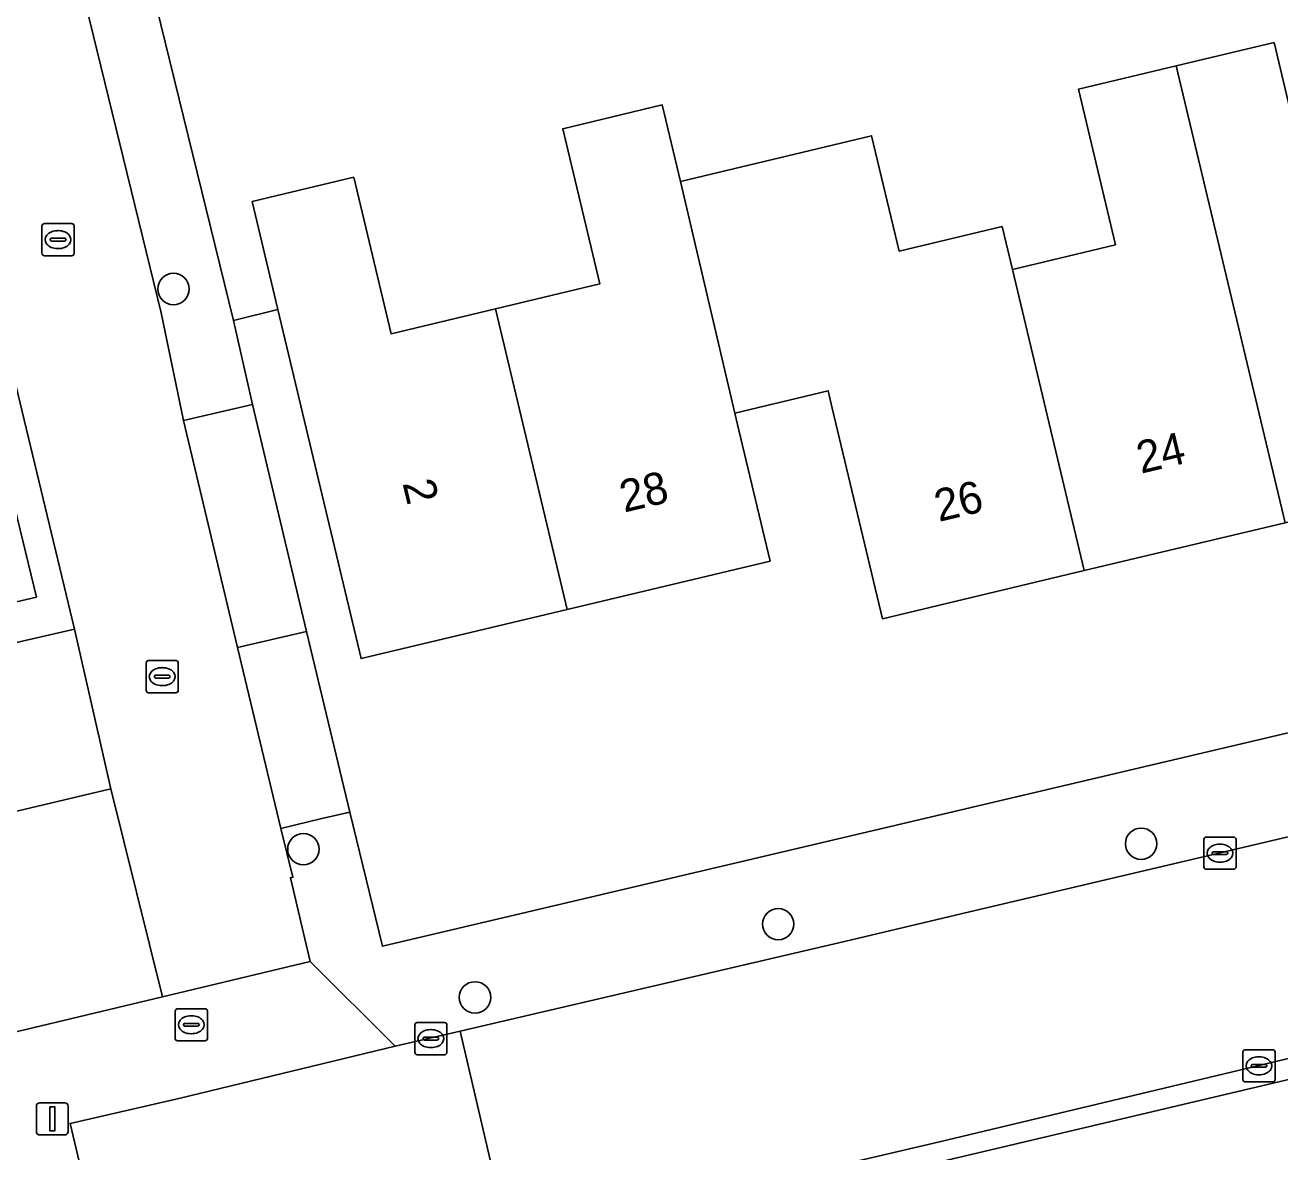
# Model space of a CAD drawing. Extents: x 157648 to 158502, y 379212 to 380938.
# Drawn here: x 158166.32 to 158205.38, y 380763.73 to 380798.81 of the extents above; entities that cross this region are included whole.
import ezdxf

# ---------------------------------------------------------------- set-up
doc = ezdxf.new("R2010")
doc.units = 0
for name, color, linetype in [('IMGEO_Boom', 7, 'Continuous'), ('IMGEO_Brandkraan', 7, 'Continuous'), ('IMGEO_Erf', 7, 'Continuous'), ('IMGEO_Hek', 7, 'Continuous'), ('IMGEO_Kolk', 7, 'Continuous'), ('IMGEO_Lichtmast', 7, 'Continuous'), ('IMGEO_Pand', 7, 'Continuous'), ('IMGEO_Pand_nummerreeks', 7, 'Continuous'), ('IMGEO_Parkeervlak_open', 7, 'Continuous'), ('IMGEO_Rijbaan_lokaal_open', 7, 'Continuous'), ('IMGEO_Voetpad_open', 7, 'Continuous')]:
    doc.layers.add(name, color=color, linetype=linetype)

msp = doc.modelspace()

# ---------------------------------------------------------------- linework, layer by layer
at = {"layer": 'IMGEO_Boom'}
for centre in [(158170.936, 380790.596), (158174.98, 380773.158), (158201.06, 380773.327), (158189.761, 380770.824), (158180.323, 380768.544)]:
    msp.add_circle(centre, 0.489, dxfattribs=at)
at = {"layer": 'IMGEO_Brandkraan'}
for p, q in [((158170.991, 380767.267), (158170.991, 380768.119)), ((158171.066, 380768.193), (158171.918, 380768.193)), ((158171.992, 380768.119), (158171.992, 380767.267)), ((158171.25, 380767.687), (158171.25, 380767.699)), ((158171.688, 380767.65), (158171.29, 380767.65)), ((158171.293, 380767.736), (158171.691, 380767.736)), ((158171.479, 380767.973), (158171.504, 380767.973)), ((158171.734, 380767.699), (158171.734, 380767.687)), ((158171.502, 380767.413), (158171.477, 380767.413)), ((158171.918, 380767.193), (158171.066, 380767.193))]:
    msp.add_line(p, q, dxfattribs=at)
for points in [[(158170.991, 380767.267), (158170.991, 380768.119)], [(158171.066, 380768.193), (158171.918, 380768.193)], [(158171.992, 380768.119), (158171.992, 380767.267)], [(158171.918, 380767.193), (158171.066, 380767.193)]]:
    msp.add_lwpolyline(points, dxfattribs=at)
for centre, radius, start, end in [((158171.068, 380768.117), 0.0765, 91.552, 178.448), ((158171.068, 380768.117), 0.0765, 91.552, 178.448), ((158171.916, 380768.117), 0.0765, 1.552, 88.448), ((158171.916, 380768.117), 0.0765, 1.552, 88.448), ((158171.29, 380767.696), 0.0403, 85.8775, 175.7526), ((158171.287, 380767.686), 0.0366, 178.938, 274.7102), ((158171.691, 380767.693), 0.043, 264.8664, 352.4533), ((158171.695, 380767.698), 0.0386, 1.7309, 96.639), ((158171.068, 380767.269), 0.0765, 181.552, 268.448), ((158171.068, 380767.269), 0.0765, 181.552, 268.448), ((158171.916, 380767.269), 0.0765, 271.552, 358.448), ((158171.916, 380767.269), 0.0765, 271.552, 358.448)]:
    msp.add_arc(centre, radius, start, end, dxfattribs=at)
for centre, major_axis, ratio, start_param, end_param in [((158171.478, 380767.693), (-0.387, 0.002), 0.722429, 4.712389, 7.853982), ((158171.503, 380767.693), (-0.39, 0.002), 0.717154, 1.570796, 4.712389)]:
    msp.add_ellipse(centre, major_axis=major_axis, ratio=ratio, start_param=start_param, end_param=end_param, dxfattribs=at)
at = {"layer": 'IMGEO_Erf'}
for points in [[(158168.232, 380747.848), (158163.728, 380766.922), (158160.723, 380779.643), (158161.729, 380779.847), (158166.673, 380781.006), (158165.904, 380784.166), (158161.589, 380801.96), (158156.173, 380824.974)], [(158206.225, 380808.502), (158205.326, 380808.293), (158193.832, 380805.542), (158189.539, 380804.491), (158188, 380804.222), (158185.043, 380803.516), (158182.086, 380802.809), (158179.129, 380802.103), (158176.172, 380801.397), (158173.234, 380800.696), (158170.26, 380799.985), (158172.804, 380789.617), (158173.394, 380787.004), (158175.072, 380779.937), (158176.43, 380774.313), (158177.439, 380770.137), (158223.26, 380780.934)], [(158205.541, 380783.322), (158199.286, 380781.831), (158193.006, 380780.334), (158191.443, 380786.891), (158191.315, 380787.427), (158188.408, 380786.734), (158188.536, 380786.198), (158189.507, 380782.125), (158183.19, 380780.619), (158176.775, 380779.089), (158174.184, 380789.956), (158173.382, 380793.32), (158176.549, 380794.075), (158177.71, 380789.204), (158180.958, 380789.979), (158184.206, 380790.753), (158183.053, 380795.587), (158186.154, 380796.326), (158186.721, 380793.946), (158192.671, 380795.365), (158193.526, 380791.778), (158196.733, 380792.543), (158197.052, 380791.204), (158200.261, 380791.969), (158199.106, 380796.813), (158202.152, 380797.539), (158205.2, 380798.266), (158206.366, 380793.376)], [(158193.343, 380736.22), (158193.284, 380736.466), (158194.088, 380736.656), (158191.445, 380747.84), (158181.498, 380745.49), (158180.424, 380750), (158180.113, 380751.304), (158192.898, 380754.334), (158192.482, 380756.093), (158196.194, 380756.973), (158208.8, 380759.961), (158208.363, 380761.805), (158211.928, 380762.65), (158224.702, 380765.678), (158224.294, 380767.398), (158228.136, 380768.308), (158227.395, 380771.122), (158181.671, 380760.32)]]:
    msp.add_lwpolyline(points, dxfattribs=at)
at = {"layer": 'IMGEO_Hek'}
for points in [[(158172.804, 380789.617), (158170.26, 380799.985)], [(158174.184, 380789.956), (158172.804, 380789.617)]]:
    msp.add_lwpolyline(points, dxfattribs=at)
at = {"layer": 'IMGEO_Kolk'}
for p, q in [((158166.841, 380791.707), (158166.841, 380792.559)), ((158166.916, 380792.633), (158167.768, 380792.633)), ((158167.329, 380792.413), (158167.354, 380792.413)), ((158167.842, 380792.559), (158167.842, 380791.707)), ((158167.1, 380792.127), (158167.1, 380792.139)), ((158167.538, 380792.09), (158167.14, 380792.09)), ((158167.143, 380792.176), (158167.541, 380792.176)), ((158167.584, 380792.139), (158167.584, 380792.127)), ((158167.768, 380791.633), (158166.916, 380791.633)), ((158167.352, 380791.853), (158167.327, 380791.853)), ((158170.159, 380779.029), (158171.011, 380779.029)), ((158170.084, 380778.103), (158170.084, 380778.955)), ((158170.572, 380778.809), (158170.597, 380778.809)), ((158171.085, 380778.955), (158171.085, 380778.103)), ((158170.343, 380778.523), (158170.343, 380778.535)), ((158170.781, 380778.486), (158170.383, 380778.486)), ((158170.386, 380778.572), (158170.784, 380778.572)), ((158170.595, 380778.249), (158170.57, 380778.249)), ((158170.827, 380778.535), (158170.827, 380778.523)), ((158171.011, 380778.029), (158170.159, 380778.029)), ((158203.088, 380773.533), (158203.94, 380773.533)), ((158203.013, 380772.607), (158203.013, 380773.459)), ((158203.501, 380773.313), (158203.526, 380773.313)), ((158204.014, 380773.459), (158204.014, 380772.607)), ((158203.272, 380773.027), (158203.272, 380773.039)), ((158203.71, 380772.99), (158203.312, 380772.99)), ((158203.315, 380773.076), (158203.713, 380773.076)), ((158203.524, 380772.753), (158203.499, 380772.753)), ((158203.756, 380773.039), (158203.756, 380773.027)), ((158203.94, 380772.533), (158203.088, 380772.533)), ((158178.448, 380766.835), (158178.448, 380767.687)), ((158178.523, 380767.761), (158179.375, 380767.761)), ((158179.449, 380767.687), (158179.449, 380766.835)), ((158178.707, 380767.255), (158178.707, 380767.267)), ((158178.75, 380767.304), (158179.148, 380767.304)), ((158178.936, 380767.541), (158178.961, 380767.541)), ((158179.191, 380767.267), (158179.191, 380767.255)), ((158179.145, 380767.218), (158178.747, 380767.218)), ((158178.959, 380766.981), (158178.934, 380766.981)), ((158204.304, 380766.915), (158205.156, 380766.915)), ((158179.375, 380766.761), (158178.523, 380766.761)), ((158204.229, 380765.989), (158204.229, 380766.841)), ((158204.717, 380766.695), (158204.742, 380766.695)), ((158205.23, 380766.841), (158205.23, 380765.989)), ((158204.488, 380766.409), (158204.488, 380766.421)), ((158204.926, 380766.372), (158204.528, 380766.372)), ((158204.531, 380766.458), (158204.929, 380766.458)), ((158204.74, 380766.135), (158204.715, 380766.135)), ((158204.972, 380766.421), (158204.972, 380766.409)), ((158205.156, 380765.915), (158204.304, 380765.915))]:
    msp.add_line(p, q, dxfattribs=at)
for points in [[(158166.841, 380791.707), (158166.841, 380792.559)], [(158166.916, 380792.633), (158167.768, 380792.633)], [(158167.842, 380792.559), (158167.842, 380791.707)], [(158167.768, 380791.633), (158166.916, 380791.633)], [(158170.159, 380779.029), (158171.011, 380779.029)], [(158170.084, 380778.103), (158170.084, 380778.955)], [(158171.085, 380778.955), (158171.085, 380778.103)], [(158171.011, 380778.029), (158170.159, 380778.029)], [(158203.088, 380773.533), (158203.94, 380773.533)], [(158203.013, 380772.607), (158203.013, 380773.459)], [(158204.014, 380773.459), (158204.014, 380772.607)], [(158203.94, 380772.533), (158203.088, 380772.533)], [(158178.448, 380766.835), (158178.448, 380767.687)], [(158178.523, 380767.761), (158179.375, 380767.761)], [(158179.449, 380767.687), (158179.449, 380766.835)], [(158204.304, 380766.915), (158205.156, 380766.915)], [(158179.375, 380766.761), (158178.523, 380766.761)], [(158204.229, 380765.989), (158204.229, 380766.841)], [(158205.23, 380766.841), (158205.23, 380765.989)], [(158205.156, 380765.915), (158204.304, 380765.915)]]:
    msp.add_lwpolyline(points, dxfattribs=at)
for centre, radius, start, end in [((158166.918, 380792.557), 0.0765, 91.552, 178.448), ((158166.918, 380792.557), 0.0765, 91.552, 178.448), ((158167.766, 380792.557), 0.0765, 1.552, 88.448), ((158167.766, 380792.557), 0.0765, 1.552, 88.448), ((158167.14, 380792.136), 0.0403, 85.8775, 175.7526), ((158167.137, 380792.126), 0.0366, 178.938, 274.7102), ((158167.541, 380792.133), 0.043, 264.8664, 352.4533), ((158167.545, 380792.138), 0.0386, 1.7309, 96.639), ((158166.918, 380791.709), 0.0765, 181.552, 268.448), ((158166.918, 380791.709), 0.0765, 181.552, 268.448), ((158167.766, 380791.709), 0.0765, 271.552, 358.448), ((158167.766, 380791.709), 0.0765, 271.552, 358.448), ((158170.161, 380778.953), 0.0765, 91.552, 178.448), ((158170.161, 380778.953), 0.0765, 91.552, 178.448), ((158171.009, 380778.953), 0.0765, 1.552, 88.448), ((158171.009, 380778.953), 0.0765, 1.552, 88.448), ((158170.383, 380778.532), 0.0403, 85.8775, 175.7526), ((158170.38, 380778.522), 0.0366, 178.938, 274.7102), ((158170.784, 380778.529), 0.043, 264.8664, 352.4533), ((158170.788, 380778.534), 0.0386, 1.7309, 96.639), ((158170.161, 380778.105), 0.0765, 181.552, 268.448), ((158170.161, 380778.105), 0.0765, 181.552, 268.448), ((158171.009, 380778.105), 0.0765, 271.552, 358.448), ((158171.009, 380778.105), 0.0765, 271.552, 358.448), ((158203.09, 380773.457), 0.0765, 91.552, 178.448), ((158203.09, 380773.457), 0.0765, 91.552, 178.448), ((158203.938, 380773.457), 0.0765, 1.552, 88.448), ((158203.938, 380773.457), 0.0765, 1.552, 88.448), ((158203.312, 380773.036), 0.0403, 85.8775, 175.7526), ((158203.309, 380773.026), 0.0366, 178.938, 274.7102), ((158203.713, 380773.033), 0.043, 264.8664, 352.4533), ((158203.717, 380773.038), 0.0386, 1.7309, 96.639), ((158203.09, 380772.609), 0.0765, 181.552, 268.448), ((158203.09, 380772.609), 0.0765, 181.552, 268.448), ((158203.938, 380772.609), 0.0765, 271.552, 358.448), ((158203.938, 380772.609), 0.0765, 271.552, 358.448), ((158178.525, 380767.685), 0.0765, 91.552, 178.448), ((158178.525, 380767.685), 0.0765, 91.552, 178.448), ((158179.373, 380767.685), 0.0765, 1.552, 88.448), ((158179.373, 380767.685), 0.0765, 1.552, 88.448), ((158178.747, 380767.264), 0.0403, 85.8775, 175.7526), ((158178.744, 380767.254), 0.0366, 178.938, 274.7102), ((158179.148, 380767.261), 0.043, 264.8664, 352.4533), ((158179.152, 380767.266), 0.0386, 1.7309, 96.639), ((158204.306, 380766.839), 0.0765, 91.552, 178.448), ((158204.306, 380766.839), 0.0765, 91.552, 178.448), ((158205.154, 380766.839), 0.0765, 1.552, 88.448), ((158205.154, 380766.839), 0.0765, 1.552, 88.448), ((158178.525, 380766.837), 0.0765, 181.552, 268.448), ((158178.525, 380766.837), 0.0765, 181.552, 268.448), ((158179.373, 380766.837), 0.0765, 271.552, 358.448), ((158179.373, 380766.837), 0.0765, 271.552, 358.448), ((158204.528, 380766.418), 0.0403, 85.8775, 175.7526), ((158204.525, 380766.408), 0.0366, 178.938, 274.7102), ((158204.929, 380766.415), 0.043, 264.8664, 352.4533), ((158204.933, 380766.42), 0.0386, 1.7309, 96.639), ((158204.306, 380765.991), 0.0765, 181.552, 268.448), ((158204.306, 380765.991), 0.0765, 181.552, 268.448), ((158205.154, 380765.991), 0.0765, 271.552, 358.448), ((158205.154, 380765.991), 0.0765, 271.552, 358.448)]:
    msp.add_arc(centre, radius, start, end, dxfattribs=at)
for centre, major_axis, ratio, start_param, end_param in [((158167.328, 380792.133), (-0.387, 0.002), 0.722429, 4.712389, 7.853982), ((158167.353, 380792.133), (-0.39, 0.002), 0.717154, 1.570796, 4.712389), ((158170.571, 380778.529), (-0.387, 0.002), 0.722429, 4.712389, 7.853982), ((158170.596, 380778.529), (-0.39, 0.002), 0.717154, 1.570796, 4.712389), ((158203.5, 380773.033), (-0.387, 0.002), 0.722429, 4.712389, 7.853982), ((158203.525, 380773.033), (-0.39, 0.002), 0.717154, 1.570796, 4.712389), ((158178.935, 380767.261), (-0.387, 0.002), 0.722429, 4.712389, 7.853982), ((158178.96, 380767.261), (-0.39, 0.002), 0.717154, 1.570796, 4.712389), ((158204.716, 380766.415), (-0.387, 0.002), 0.722429, 4.712389, 7.853982), ((158204.741, 380766.415), (-0.39, 0.002), 0.717154, 1.570796, 4.712389)]:
    msp.add_ellipse(centre, major_axis=major_axis, ratio=ratio, start_param=start_param, end_param=end_param, dxfattribs=at)
at = {"layer": 'IMGEO_Lichtmast'}
for p, q in [((158166.668, 380764.363), (158166.668, 380765.163)), ((158166.668, 380765.163), (158166.668, 380764.363)), ((158166.768, 380765.263), (158167.558, 380765.263)), ((158167.558, 380765.263), (158166.768, 380765.263)), ((158167.658, 380765.163), (158167.658, 380764.363)), ((158167.658, 380764.363), (158167.658, 380765.163)), ((158167.558, 380764.263), (158166.768, 380764.263)), ((158166.768, 380764.263), (158167.558, 380764.263))]:
    msp.add_line(p, q, dxfattribs=at)
msp.add_lwpolyline([(158167.088, 380765.138), (158167.238, 380765.138), (158167.238, 380764.388), (158167.088, 380764.388), (158167.088, 380765.138)], dxfattribs=at)
for centre, start, end in [((158166.768, 380765.163), 90, 180), ((158166.768, 380765.163), 90, 180), ((158167.558, 380765.163), 0, 90), ((158167.558, 380765.163), 360, 90), ((158166.768, 380764.363), 180, 270), ((158166.768, 380764.363), 180, 270), ((158167.558, 380764.363), 270, 0), ((158167.558, 380764.363), 270, 0)]:
    msp.add_arc(centre, 0.1, start, end, dxfattribs=at)
at = {"layer": 'IMGEO_Pand'}
for points in [[(158205.541, 380783.322), (158211.851, 380784.827), (158209.628, 380794.154), (158206.366, 380793.376), (158205.2, 380798.266), (158202.152, 380797.539)], [(158197.052, 380791.204), (158199.286, 380781.831), (158205.541, 380783.322), (158202.152, 380797.539), (158199.106, 380796.813), (158200.261, 380791.969)], [(158183.19, 380780.619), (158189.507, 380782.125), (158188.536, 380786.198), (158188.408, 380786.734), (158186.721, 380793.946), (158186.154, 380796.326), (158183.053, 380795.587), (158184.206, 380790.753), (158180.958, 380789.979)], [(158197.052, 380791.204), (158196.733, 380792.543), (158193.526, 380791.778), (158192.671, 380795.365), (158186.721, 380793.946), (158188.408, 380786.734), (158191.315, 380787.427), (158191.443, 380786.891), (158193.006, 380780.334), (158199.286, 380781.831)], [(158183.19, 380780.619), (158180.958, 380789.979), (158177.71, 380789.204), (158176.549, 380794.075), (158173.382, 380793.32), (158174.184, 380789.956), (158176.775, 380779.089)]]:
    msp.add_lwpolyline(points, close=True, dxfattribs=at)
at = {"layer": 'IMGEO_Parkeervlak_open'}
msp.add_lwpolyline([(158166.925, 380804.715), (158170.55, 380789.852), (158171.245, 380786.498), (158173.394, 380787.004), (158172.804, 380789.617), (158170.26, 380799.985), (158169.298, 380804.252), (158168.126, 380803.993)], dxfattribs=at)
for points in [[(158168.99, 380775.032), (158167.856, 380780.012), (158163.192, 380778.941), (158164.388, 380773.945)], [(158172.931, 380779.437), (158174.277, 380773.806), (158175.557, 380774.11), (158176.43, 380774.313), (158175.072, 380779.937)]]:
    msp.add_lwpolyline(points, close=True, dxfattribs=at)
at = {"layer": 'IMGEO_Rijbaan_lokaal_open'}
msp.add_lwpolyline([(158166.925, 380804.715), (158166.438, 380806.695), (158166.418, 380806.756), (158165.282, 380812.425), (158164.145, 380817.278), (158162.044, 380826.287), (158157.076, 380825.218), (158161.002, 380808.461), (158167.856, 380780.012), (158168.99, 380775.032), (158170.589, 380768.562), (158175.188, 380769.661), (158174.578, 380772.268), (158174.655, 380772.287), (158174.277, 380773.806), (158172.931, 380779.437), (158171.245, 380786.498), (158170.55, 380789.852)], close=True, dxfattribs=at)
for points in [[(158273.504, 380776.015), (158280.032, 380777.559), (158277.001, 380790.391), (158274.929, 380789.894), (158271.262, 380789.038), (158263.643, 380787.23), (158263.394, 380788.266), (158259.536, 380787.359), (158255.678, 380786.452), (158255.935, 380785.414), (158223.948, 380777.852), (158220.271, 380776.983), (158195.501, 380771.154), (158191.823, 380770.281), (158179.865, 380767.493), (158181.411, 380760.862), (158191.095, 380763.183), (158194.781, 380764.047), (158206.903, 380766.947), (158210.582, 380767.794), (158224.132, 380771.019), (158227.228, 380771.756), (158233.729, 380773.304), (158248.445, 380776.778)], [(158181.411, 380760.862), (158179.865, 380767.493), (158177.841, 380767.021), (158171.098, 380765.401), (158167.719, 380764.622), (158169.873, 380755.503), (158170.753, 380751.845), (158171.824, 380747.131), (158173.522, 380740.18), (158179.901, 380712.918), (158180.777, 380709.24), (158193.622, 380654.491)]]:
    msp.add_lwpolyline(points, dxfattribs=at)
at = {"layer": 'IMGEO_Voetpad_open'}
for points in [[(158168.99, 380775.032), (158164.388, 380773.945), (158163.192, 380778.941), (158167.856, 380780.012), (158161.002, 380808.461), (158157.076, 380825.218), (158156.173, 380824.974), (158161.589, 380801.96), (158165.904, 380784.166), (158166.673, 380781.006), (158161.729, 380779.847), (158160.723, 380779.643), (158163.728, 380766.922), (158170.589, 380768.562)], [(158220.271, 380776.983), (158223.948, 380777.852), (158255.935, 380785.414), (158255.678, 380786.452), (158259.536, 380787.359), (158258.195, 380789.188), (158255.555, 380788.565), (158254.914, 380788.414), (158241.023, 380785.136), (158229.504, 380782.395), (158225.024, 380781.358), (158223.26, 380780.934), (158177.439, 380770.137), (158176.43, 380774.313), (158175.557, 380774.11), (158174.277, 380773.806), (158174.655, 380772.287), (158174.578, 380772.268), (158175.188, 380769.661), (158177.841, 380767.021), (158179.865, 380767.493), (158191.823, 380770.281), (158195.501, 380771.154)], [(158172.931, 380779.437), (158175.072, 380779.937), (158173.394, 380787.004), (158171.245, 380786.498)], [(158167.719, 380764.622), (158171.098, 380765.401), (158177.841, 380767.021), (158175.188, 380769.661), (158170.589, 380768.562), (158163.728, 380766.922), (158168.232, 380747.848), (158168.873, 380745.277), (158170.048, 380740.332), (158172.223, 380740.844), (158172.438, 380739.929), (158173.522, 380740.18), (158171.824, 380747.131), (158170.753, 380751.845), (158169.873, 380755.503)]]:
    msp.add_lwpolyline(points, close=True, dxfattribs=at)
for points in [[(158227.395, 380771.122), (158227.228, 380771.756), (158224.132, 380771.019), (158210.582, 380767.794), (158206.903, 380766.947), (158194.781, 380764.047), (158191.095, 380763.183), (158181.411, 380760.862)], [(158181.671, 380760.32), (158227.395, 380771.122)]]:
    msp.add_lwpolyline(points, dxfattribs=at)

# ---------------------------------------------------------------- texts
at = {"layer": 'IMGEO_Pand_nummerreeks'}
for s, rotation, p in [('24', 13.4088, (158201.055, 380784.844)), ('28', 13.412, (158184.964, 380783.633)), ('2', 283.4103, (158178.063, 380784.554)), ('26', 13.4072, (158194.763, 380783.343))]:
    msp.add_text(s, height=1, rotation=rotation, dxfattribs=at).set_placement(p)

doc.saveas('drawing.dxf')
